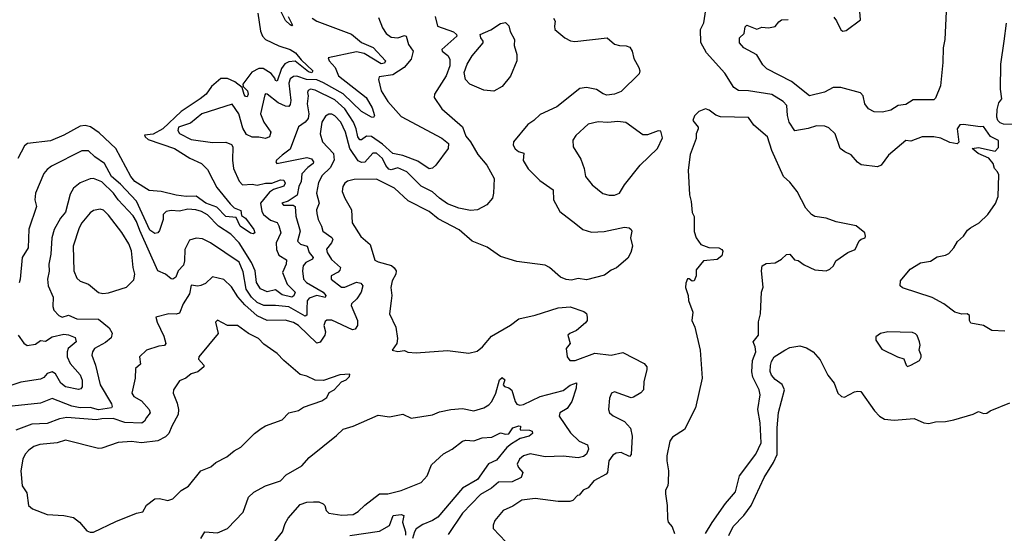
# Model space of a CAD drawing. Extents: x 1268547 to 1425625, y 515768 to 616754.
# Tile 263 of 507: x 1391989 to 1397941, y 524626 to 527735. Entities that reach past the tile are written whole.
import ezdxf

# ---------------------------------------------------------------- set-up
doc = ezdxf.new("R2010")
doc.units = 0

msp = doc.modelspace()

# ---------------------------------------------------------------- linework, layer by layer
at = {"layer": '0CON10XD'}
for points in [[(1394158.9, 527748.9), (1394181.5, 527685), (1394205, 527652.2), (1394235, 527629.5), (1394275, 527625.5), (1394315, 527638.5), (1394324.5, 527634.5), (1394340, 527585), (1394368.5, 527545), (1394356.2, 527495), (1394313.8, 527445), (1394245, 527401.4), (1394161.7, 527388.3), (1394157.1, 527372.9), (1394174.7, 527305), (1394215, 527240), (1394295, 527150), (1394541.2, 527018.8), (1394581.8, 526985), (1394579.5, 526955), (1394504.9, 526855.1), (1394485, 526836.4), (1394465, 526832), (1394395, 526878.6), (1394305, 526913.2), (1394245.5, 526925.5), (1394182.4, 526982.4), (1394115, 527028), (1394085, 527029.4), (1394055, 527007.1), (1394045, 527007.1), (1394032.3, 527025), (1394023.4, 527075), (1394007.1, 527115), (1393954.4, 527195), (1393895, 527249.7), (1393775, 527308.6), (1393746.3, 527313.7), (1393733.2, 527306.8), (1393728.8, 527295), (1393733.4, 527273.4), (1393726.6, 527225), (1393737, 527165), (1393732.6, 527137.4), (1393715, 527114.1), (1393674.1, 527085.9), (1393625, 526951.5), (1393575.6, 526915), (1393541.2, 526885), (1393536.7, 526875), (1393544.3, 526864.3), (1393725, 526900.3), (1393752.2, 526892.2), (1393765.4, 526875), (1393763.6, 526865), (1393729.9, 526840.1), (1393695, 526802.9), (1393690.2, 526755), (1393676.7, 526725), (1393666.3, 526673.7), (1393612.8, 526637.2), (1393573.8, 526625), (1393583.1, 526613.1), (1393642.5, 526612.5), (1393653.7, 526603.7), (1393657.3, 526545), (1393684.1, 526455), (1393668.8, 526395), (1393687.2, 526377.2), (1393726.5, 526365), (1393738.1, 526325), (1393763.8, 526295), (1393759.5, 526285), (1393718, 526265), (1393702.1, 526245), (1393698.1, 526215), (1393705.3, 526165), (1393723.5, 526145), (1393824.4, 526085), (1393839.5, 526065), (1393835, 526053.1), (1393785, 526065.8), (1393739.8, 526050.2), (1393727, 526033), (1393724.3, 525985), (1393723.8, 525946.2), (1393715, 525940.4), (1393615, 525996.4), (1393535, 526005.9), (1393465, 526006.2), (1393425, 526024.1), (1393390.5, 526055), (1393358.8, 526105), (1393339.7, 526209.7), (1393316.5, 526266.5), (1393143.3, 526385), (1393095, 526407.9), (1393055, 526413.1), (1393015, 526401.2), (1392986.9, 526345), (1392986.2, 526275), (1392979.9, 526250.1), (1392946.1, 526215), (1392933.4, 526176.6), (1392915, 526165.5), (1392905, 526166.7), (1392870.8, 526195), (1392825, 526215.6), (1392715, 526458.8), (1392695, 526513.1), (1392675, 526547.2), (1392584.9, 526644.9), (1392557, 526685), (1392485, 526753.2), (1392435, 526774.7), (1392415, 526772.7), (1392355, 526748.1), (1392313.5, 526715), (1392295, 526680), (1392265, 526570), (1392235, 526534.2), (1392198.2, 526465), (1392184, 526415), (1392176.7, 526315), (1392165.4, 526255), (1392166.5, 526213.5), (1392156.2, 526165), (1392161.6, 526125), (1392191.6, 526055), (1392189.8, 525999.8), (1392195, 525978), (1392225.4, 525945.4), (1392245, 525935.6), (1392285, 525947.1), (1392335, 525924.7), (1392465, 525921.6), (1392529.5, 525869.5), (1392547.1, 525837.1), (1392541.2, 525808.8), (1392507.9, 525782.1), (1392442.1, 525745), (1392428.2, 525725), (1392425.3, 525705), (1392447.1, 525645), (1392475.4, 525525), (1392545, 525410), (1392548.9, 525395), (1392544.4, 525385), (1392465, 525374.4), (1392415, 525388.1), (1392353.7, 525386.3), (1392305, 525396.7), (1392185, 525443.2), (1392115, 525413.3), (1391943.2, 525396.8)], [(1394500, 527755), (1394515.6, 527695.6), (1394611.3, 527661.3), (1394630, 527645), (1394632.5, 527635), (1394540, 527555), (1394543.3, 527545), (1394577.3, 527517.3), (1394588.8, 527495), (1394588.6, 527455), (1394567.8, 527395), (1394496.2, 527285), (1394494.2, 527265), (1394541.4, 527195), (1394665, 527086.9), (1394685, 527030.8), (1394715, 526995.7), (1394758.1, 526918.1), (1394813.3, 526855), (1394856.4, 526773.6), (1394853.3, 526685), (1394846.1, 526653.9), (1394812.5, 526615), (1394755.8, 526584.2), (1394715, 526580.8), (1394643.3, 526595), (1394575, 526620.9), (1394526.4, 526655), (1394485, 526693.4), (1394415, 526727.8), (1394328.5, 526815), (1394275, 526838.9), (1394235, 526826.6), (1394220.9, 526830.9), (1394201.9, 526851.9), (1394181.9, 526895), (1394145, 526926.5), (1394123, 526927), (1394075, 526872.1), (1394055, 526870.3), (1394035, 526880.6), (1393985.4, 526955.4), (1393959.3, 527055), (1393931.2, 527115), (1393895, 527153.1), (1393875, 527162.4), (1393857.3, 527162.7), (1393838.1, 527151.9), (1393814.8, 527115.2), (1393805.3, 527045), (1393819.4, 526995), (1393885.4, 526925.4), (1393890, 526885), (1393865, 526838.5), (1393817.8, 526792.2), (1393795, 526750), (1393784.2, 526685), (1393799.2, 526625), (1393782.5, 526585), (1393785, 526562.5), (1393793.1, 526525), (1393814.1, 526485), (1393822.3, 526455), (1393876.8, 526416.8), (1393881.8, 526405), (1393874.7, 526385), (1393843.5, 526346.5), (1393847.9, 526325), (1393873.7, 526283.7), (1393928.5, 526235), (1393925, 526218.6), (1393915, 526207.7), (1393871.4, 526185), (1393872.5, 526165), (1393935, 526116.1), (1393955, 526116.6), (1394025, 526145.8), (1394050.9, 526140.9), (1394063.3, 526125), (1394052.7, 526085), (1394027.8, 526045), (1393995.4, 526015), (1393992.6, 526005), (1394030.4, 525915), (1394031.5, 525885), (1394017.8, 525862.2), (1394001.7, 525858.3), (1393875, 525916.5), (1393845, 525917.1), (1393835, 525908.8), (1393828.5, 525885), (1393837.3, 525845), (1393833.9, 525825), (1393805.7, 525784.3), (1393785, 525777.3), (1393675, 525884.1), (1393645, 525902), (1393593.1, 525916.9), (1393485, 525915.3), (1393425, 525941.9), (1393349.6, 526009.6), (1393308.2, 526058.2), (1393269, 526119), (1393222.1, 526162.1), (1393155, 526178.9), (1393111.5, 526138.5), (1393085, 526126), (1393065, 526121.4), (1393025, 526128.9), (1393016.5, 526075), (1392976.7, 526015), (1392955, 525959.2), (1392935, 525952.2), (1392890, 525955), (1392812.5, 525935), (1392820, 525905), (1392860.5, 525820.5), (1392871.5, 525775), (1392865, 525763.5), (1392830.6, 525759.4), (1392755, 525734.5), (1392714.3, 525695), (1392720, 525650), (1392690, 525625), (1392686.7, 525565), (1392667.8, 525475), (1392678.6, 525455), (1392725, 525428.2), (1392772.5, 525375), (1392778.2, 525355), (1392755, 525328.1), (1392744.5, 525305), (1392726.6, 525293.4), (1392625, 525297.7), (1392555, 525321.3), (1392485, 525319.8), (1392453.3, 525313.3), (1392275, 525328.2), (1392229.6, 525320.4), (1392155, 525291.8), (1392063.3, 525286.7), (1391965, 525250.4)], [(1393428, 527775), (1393445.3, 527665), (1393456.7, 527635), (1393475, 527614), (1393555, 527576.6), (1393625, 527554.6), (1393655.5, 527535), (1393691, 527491), (1393761.5, 527425), (1393755, 527414), (1393735, 527418.7), (1393655, 527483.1), (1393615, 527480.5), (1393591.3, 527468.7), (1393570.9, 527439.1), (1393545, 527363.3), (1393535, 527366.7), (1393530.8, 527380.8), (1393508.8, 527408.8), (1393460, 527440), (1393435, 527440.5), (1393391.8, 527418.2), (1393338.8, 527345), (1393340, 527330), (1393366.2, 527305), (1393370.8, 527285), (1393365, 527267.1), (1393355, 527270), (1393345, 527283.1), (1393334, 527324), (1393289.5, 527359.5), (1393245, 527378.9), (1393205, 527379.6), (1393148.9, 527331.1), (1393115.4, 527285), (1393080.8, 527255), (1392965, 527180), (1392855, 527074.8), (1392795, 527041.8), (1392743.7, 527036.3), (1392747.5, 527025), (1392765, 527010.3), (1392925, 526955.2), (1393017.3, 526897.3), (1393088.9, 526865), (1393125, 526828.6), (1393157.3, 526765), (1393180.2, 526720.2), (1393260.7, 526620.7), (1393285, 526595.5), (1393325, 526580), (1393330, 526550), (1393355, 526534.2), (1393404.2, 526465), (1393410, 526445), (1393401.2, 526438.8), (1393385, 526442.5), (1393322.2, 526485), (1393298, 526538), (1393235, 526542.9), (1393180.9, 526600.9), (1393113.8, 526625), (1393056.8, 526666.8), (1392995.4, 526665.4), (1392935, 526672.1), (1392845, 526694.7), (1392771.3, 526701.3), (1392685, 526755.6), (1392661.3, 526785), (1392570.2, 526955), (1392469.9, 527049.9), (1392417.2, 527087.2), (1392385, 527094.3), (1392355, 527089.8), (1392255, 527035.8), (1392175, 527002.2), (1392035.3, 526984.7), (1392018.3, 526971.7), (1391977.3, 526895)], [(1393756.5, 527745), (1393785, 527725.9), (1393995, 527647.3), (1394055, 527595.9), (1394125.8, 527565.8), (1394200.6, 527485), (1394195, 527472.7), (1394175, 527468.7), (1394070.6, 527530.6), (1394025, 527540.5), (1393854, 527505), (1393859.4, 527485), (1393896.5, 527446.5), (1393916, 527395), (1394082.9, 527265), (1394120.6, 527200.6), (1394134.3, 527155), (1394127, 527143), (1394115, 527145.7), (1394055, 527179.2), (1393945.4, 527285.4), (1393825, 527353.2), (1393785, 527370.6), (1393723.1, 527373.1), (1393665, 527393), (1393645, 527391.8), (1393625, 527376.2), (1393615, 527351.2), (1393628.3, 527245), (1393625, 527221.9), (1393615, 527208.9), (1393595, 527210.6), (1393551.5, 527231.5), (1393485, 527283.8), (1393475, 527286.7), (1393470.5, 527279.5), (1393444.8, 527165), (1393465, 527115.4), (1393507.8, 527055), (1393498.6, 527025), (1393475, 527015.4), (1393435, 527023.8), (1393393.4, 527023.4), (1393360.1, 527040.1), (1393338.6, 527078.6), (1393313.5, 527165), (1393274, 527224), (1393090.6, 527165), (1393020.8, 527109.2), (1392948.8, 527085), (1392944.2, 527065), (1392955.6, 527045.6), (1393025, 527010.6), (1393155, 526992.3), (1393235, 526993.5), (1393270, 526980), (1393276.9, 526965), (1393275.6, 526885), (1393281.5, 526835), (1393316.7, 526756.7), (1393335.4, 526735.4), (1393395, 526740), (1393425, 526732.9), (1393475, 526744.8), (1393514.1, 526745.9), (1393566.2, 526765), (1393585, 526764.5), (1393593.9, 526745), (1393585, 526727.5), (1393523.1, 526706.9), (1393498.3, 526691.7), (1393443.9, 526625), (1393452.1, 526575), (1393462.8, 526555), (1393505, 526521.6), (1393545, 526508.5), (1393555, 526486.7), (1393567.1, 526445), (1393538.6, 526385), (1393540.6, 526345), (1393555, 526309.5), (1393601.4, 526281.4), (1393599.2, 526255), (1393577.3, 526205), (1393605.9, 526135), (1393654, 526085), (1393646.9, 526063.1), (1393634.7, 526055.3), (1393575, 526070.7), (1393535, 526100.5), (1393485, 526088.7), (1393445, 526106.2), (1393420.8, 526145), (1393411.9, 526215), (1393391.3, 526265), (1393315, 526384.7), (1393265, 526436.7), (1393190.5, 526485), (1393123.4, 526553.4), (1393087.8, 526575), (1393053.3, 526585), (1393005, 526588.9), (1392955, 526576.8), (1392905, 526579.3), (1392875, 526573.1), (1392856.9, 526555), (1392855.4, 526525), (1392835, 526458.8), (1392824.6, 526445.4), (1392805, 526440.4), (1392775, 526460.9), (1392696.1, 526636.1), (1392598.9, 526738.9), (1392545, 526785.4), (1392501.8, 526865), (1392444.3, 526904.3), (1392405, 526941.1), (1392365, 526940.9), (1392181.4, 526848.6), (1392155, 526829.2), (1392135.7, 526805), (1392085.4, 526684.6), (1392080, 526645), (1392090, 526605), (1392045, 526466.7), (1392040.8, 526355), (1392004.6, 526295), (1391992.5, 526165), (1391985, 526142)], [(1393611.1, 527755), (1393637.7, 527702.3), (1393635, 527697.5), (1393625, 527702.9), (1393595, 527730.8), (1393567.4, 527787.4)], [(1395215.5, 527745), (1395225.9, 527725.9), (1395220.9, 527695), (1395224.6, 527675), (1395285.3, 527625), (1395317.6, 527607.6), (1395345, 527601.9), (1395541.2, 527625), (1395585, 527587.2), (1395615, 527578.4), (1395655, 527577.6), (1395677.6, 527567.6), (1395690.4, 527545), (1395700.8, 527499.2), (1395731.4, 527445), (1395737.5, 527425), (1395733, 527407), (1395625, 527300.9), (1395585.2, 527284.8), (1395537.9, 527277.9), (1395515.3, 527285.3), (1395475, 527312.5), (1395415, 527324), (1395375, 527318.8), (1395235, 527208.1), (1395135, 527161.9), (1395097.1, 527125), (1395060.2, 527099.8), (1394973.3, 526995), (1394972.5, 526975), (1394985, 526952.5), (1395005, 526937.5), (1395037, 526927), (1395032.1, 526882.1), (1395061.8, 526831.8), (1395132.2, 526762.2), (1395214, 526705), (1395216, 526645), (1395255, 526574.2), (1395350.4, 526500.4), (1395393.1, 526465), (1395445, 526449.6), (1395523, 526453), (1395645, 526480), (1395672.5, 526475), (1395685.9, 526465.9), (1395690, 526455), (1395680.8, 526415), (1395694.2, 526365), (1395684, 526325), (1395665, 526292), (1395596.9, 526233.1), (1395565, 526218.9), (1395525, 526189.6), (1395415, 526161.5), (1395365, 526168.2), (1395325, 526158.8), (1395292.4, 526162.4), (1395257.6, 526177.6), (1395191.8, 526235), (1395165, 526250.3), (1394995, 526270.6), (1394895, 526301), (1394815, 526357.8), (1394723.6, 526393.6), (1394645, 526462.5), (1394518.8, 526528.8), (1394465, 526574.5), (1394337.8, 526637.8), (1394255, 526715.4), (1394145, 526769.6), (1394011.8, 526768.2), (1393971.5, 526758.5), (1393955, 526745.7), (1393942.9, 526725), (1393939.3, 526695), (1393954.1, 526655), (1393993.9, 526585), (1393998.6, 526505), (1394052.2, 526422.2), (1394108.6, 526375), (1394135, 526279.2), (1394155, 526268.5), (1394236.5, 526246.5), (1394253.6, 526233.6), (1394264.6, 526215), (1394263.2, 526195), (1394241.3, 526155), (1394232.5, 526115), (1394238.5, 526065), (1394234.2, 526034.2), (1394224.2, 525955), (1394263.4, 525873.4), (1394272, 525805), (1394268.8, 525775), (1394240, 525735), (1394275, 525726.2), (1394315, 525733.3), (1394335, 525723.8), (1394385, 525718), (1394575, 525732.9), (1394705, 525715.8), (1394755, 525728.6), (1394787.5, 525755), (1394840.9, 525819.1), (1394955, 525886), (1395006.7, 525925), (1395105, 525947.5), (1395245, 525992), (1395316.4, 525996.4), (1395398.3, 525968.3), (1395416.1, 525956.1), (1395420, 525935), (1395420, 525915), (1395409.3, 525900.7), (1395355, 525853.3), (1395314.1, 525835.9), (1395302.5, 525825), (1395316.2, 525775), (1395293.3, 525745), (1395298, 525695), (1395315, 525672), (1395347.1, 525672.9), (1395465, 525717.7), (1395565, 525705.5), (1395635, 525721.8), (1395764, 525655), (1395779.2, 525635), (1395780.8, 525615), (1395761.9, 525545), (1395759.4, 525495), (1395743.6, 525476.4), (1395700.3, 525449.7), (1395685, 525447.1), (1395585, 525481.9), (1395565.7, 525474.3), (1395554.3, 525445), (1395549.2, 525375), (1395554, 525355), (1395576.6, 525336.6), (1395645, 525303.5), (1395682, 525262), (1395692.1, 525215), (1395685, 525103.3), (1395675, 525092), (1395625, 525115.5), (1395595, 525111.6), (1395575, 525100.4), (1395550.8, 525065), (1395542.9, 524995), (1395534.2, 524985), (1395460, 524945), (1395425, 524902.5), (1395395, 524886.7), (1395371.7, 524858.3), (1395360, 524855), (1395332.5, 524825), (1395315, 524818.8), (1395245, 524818.5), (1395105, 524836.4), (1395025, 524827.3), (1394969.1, 524790.9), (1394910.6, 524765), (1394862.2, 524705), (1394851.1, 524675), (1394851.9, 524655), (1394928.6, 524575)], [(1397945, 525850), (1397865, 525854), (1397814.1, 525884.1), (1397738.3, 525898.3), (1397730, 525915), (1397731.2, 525945), (1397716.7, 525955), (1397685, 525952.7), (1397640.8, 525965), (1397575, 526014.5), (1397505, 526053.5), (1397325, 526112), (1397311.2, 526125), (1397314, 526155), (1397371.2, 526225), (1397435, 526264.4), (1397495.6, 526274.4), (1397535, 526299.2), (1397585, 526310), (1397605, 526320.8), (1397635, 526353.8), (1397657, 526393), (1397694, 526425), (1397718.7, 526461.3), (1397736.7, 526475), (1397788, 526505), (1397841.2, 526555), (1397887.3, 526622.7), (1397904.2, 526665), (1397907.5, 526795), (1397900, 526815), (1397881.2, 526835), (1397874, 526865), (1397847.1, 526897.1), (1397783.3, 526925), (1397747.5, 526955), (1397785, 526961.2), (1397885, 526940), (1397905, 526962), (1397905, 527004.3), (1397857.7, 527027.7), (1397815, 527088.8), (1397795, 527086.2), (1397695, 527101.2), (1397671.7, 527098.3), (1397656.4, 527073.6), (1397666.7, 526993.3), (1397656.1, 526983.9), (1397611.7, 526991.7), (1397557.6, 527017.6), (1397515, 527026.9), (1397445, 527025.6), (1397375, 527000.4), (1397345, 527004.4), (1397240.6, 526915), (1397195.8, 526855), (1397175, 526844.2), (1397075, 526856), (1397053.3, 526873.3), (1397015, 526918), (1396976.2, 526935), (1396948.8, 526955), (1396919.2, 527045), (1396879.7, 527079.7), (1396855, 527090.8), (1396805, 527092.5), (1396755, 527075.8), (1396675, 527061.4), (1396640, 527115), (1396629.6, 527155), (1396626.8, 527215), (1396605, 527240.6), (1396535, 527282.2), (1396393.9, 527303.9), (1396335, 527305.4), (1396305, 527324.5), (1396250.8, 527410.8), (1396139.7, 527535), (1396107.4, 527597.4), (1396104.7, 527675), (1396125.5, 527715), (1396137.5, 527795)], [(1396909.4, 527749.4), (1396927.2, 527727.2), (1396953.2, 527673.2), (1396965, 527666.2), (1396985, 527668.9), (1397072.5, 527735), (1397066.7, 527785)], [(1397588.9, 527785), (1397581.9, 527615), (1397571, 527565), (1397569.6, 527475), (1397555.9, 527335), (1397525, 527259.2), (1397515, 527248.9), (1397389.5, 527250.5), (1397345, 527221.8), (1397300, 527215), (1397255, 527187.5), (1397205, 527174.4)], [(1394855, 527302.9), (1394795, 527308.9), (1394710, 527345), (1394683.2, 527373.2), (1394675.8, 527415), (1394694.4, 527465.6), (1394723.4, 527516.6), (1394790, 527595), (1394791.2, 527605), (1394776.7, 527625), (1394772.5, 527645), (1394837.4, 527672.6), (1394895, 527711.4), (1394925, 527718), (1394945, 527696.7), (1394953.5, 527663.5), (1394980, 527615), (1394978.3, 527578.3), (1394994.2, 527525), (1394994.3, 527485), (1394956.4, 527393.6), (1394905, 527330), (1394855, 527302.9)], [(1397205, 527174.4), (1397155, 527177.1), (1397120, 527195), (1397097.1, 527225), (1397087.5, 527275), (1397072.4, 527292.4), (1396953.3, 527325), (1396906, 527324), (1396853.4, 527296.6), (1396763.7, 527273.7), (1396655, 527360), (1396505, 527436.9), (1396480.7, 527460.7), (1396445, 527522.5), (1396365.8, 527565), (1396340.8, 527595), (1396340.8, 527625), (1396367.9, 527652.1), (1396375, 527691.2), (1396385, 527701.5), (1396445, 527677.7), (1396475, 527689.6), (1396515, 527685.6), (1396555, 527694.4), (1396577.8, 527722.2), (1396595, 527733.3), (1396635, 527735.6)], [(1398065, 527100.9), (1397935, 527103.3), (1397915, 527110.6), (1397901.1, 527125), (1397895.9, 527145), (1397897.8, 527192.2), (1397907.4, 527232.6), (1397925.4, 527255), (1397916.9, 527315), (1397919.1, 527465), (1397940, 527605), (1397955, 527713.3)], [(1396134.5, 524625.5), (1396175, 524691.9), (1396255, 524807.5), (1396315, 524878), (1396340, 524975), (1396438.2, 525105), (1396471.1, 525175), (1396465.4, 525295), (1396451.5, 525375), (1396465.6, 525465), (1396458.9, 525495), (1396421.7, 525571.7), (1396413.9, 525603.9), (1396418.6, 525671.4), (1396439.5, 525725), (1396435.4, 525755.4), (1396422, 525785), (1396455.8, 525825), (1396454.2, 525905.8), (1396467.1, 525955), (1396474.1, 526085.9), (1396483, 526117), (1396473.3, 526215), (1396477.5, 526245), (1396500.7, 526259.3), (1396555, 526263.3), (1396595, 526286.2), (1396625, 526313.3), (1396645, 526316.7), (1396671.7, 526281.7), (1396695, 526277.5), (1396731.7, 526251.7), (1396795, 526221.2), (1396865, 526216), (1396886.7, 526225), (1396907.5, 526245), (1396923.3, 526275), (1396995, 526326.2), (1397040, 526345), (1397063.9, 526396.1), (1397075, 526407.5), (1397100, 526415), (1397102.5, 526425), (1397097.5, 526445), (1397045, 526486.7), (1396925, 526511.2), (1396865, 526534), (1396795, 526543.8), (1396775, 526556.2), (1396742, 526595), (1396688.6, 526695), (1396645, 526751.4), (1396606.3, 526786.3), (1396536.2, 526943.8), (1396509.5, 527025), (1396427.4, 527097.4), (1396393.6, 527143.6), (1396225, 527146.7), (1396196.8, 527156.8), (1396157.3, 527187.3), (1396135, 527196.2), (1396095, 527178.8), (1396067.7, 527152.3), (1396058.8, 527125), (1396090, 527085), (1396090, 527075), (1396078.8, 527045), (1396078, 527015), (1396041.7, 526918.3), (1396030.6, 526825), (1396037.8, 526675), (1396048.9, 526635), (1396055, 526567.5), (1396066.1, 526543.9), (1396066.2, 526453.8), (1396078, 526415), (1396106.7, 526375), (1396155, 526357.1), (1396215, 526354), (1396233.3, 526345), (1396238.8, 526335), (1396233.6, 526306.4), (1396205, 526283.3), (1396122.5, 526275), (1396079.2, 526220.8), (1396077.8, 526185), (1396065.6, 526154.4), (1396055, 526153.3), (1396035, 526167.5), (1396025, 526167.5), (1396015, 526140), (1396013.9, 526113.9), (1396030, 526065), (1396032.5, 526035), (1396058.8, 525965), (1396052.5, 525915), (1396070, 525875), (1396102.5, 525735), (1396113.9, 525566.1), (1396073.3, 525385), (1396006.7, 525255), (1395935, 525207.5), (1395920, 525185), (1395901.4, 525095), (1395900, 525065), (1395911.2, 525005), (1395908.8, 524935), (1395906.7, 524915), (1395892, 524885), (1395892, 524865), (1395902.5, 524795), (1395904.2, 524715), (1395908, 524695), (1395933.3, 524665), (1395947.5, 524625)], [(1395552.7, 526672.7), (1395585, 526673.5), (1395615, 526686), (1395645, 526736.2), (1395738.8, 526855), (1395843.8, 526955), (1395875, 527020), (1395865, 527060), (1395848.3, 527061.7), (1395785, 527037.5), (1395755, 527037.5), (1395652.4, 527112.4), (1395605, 527119.4), (1395545, 527111.8), (1395485, 527116.9), (1395425, 527102.5), (1395351.4, 527035), (1395333.1, 527005), (1395334.2, 526965), (1395381.7, 526891.7), (1395401.4, 526835), (1395408.8, 526785), (1395449.2, 526735), (1395515, 526683.3), (1395552.7, 526672.7)], [(1392491.5, 526078.5), (1392525, 526082.9), (1392634.3, 526115.7), (1392680, 526160), (1392685.4, 526195), (1392674.1, 526235), (1392665.2, 526335.2), (1392648, 526378), (1392607.3, 526447.3), (1392525, 526552.2), (1392495, 526582.1), (1392475, 526588.1), (1392435, 526579.5), (1392415, 526565.6), (1392365, 526505.6), (1392347.9, 526475), (1392312.1, 526365), (1392316.9, 526215), (1392335, 526171.2), (1392355, 526152.5), (1392405, 526133.8), (1392465, 526083.8), (1392491.5, 526078.5)], [(1392435, 524632.9), (1392571.1, 524698.9), (1392695, 524748.2), (1392733.8, 524756.2), (1392755, 524797.8), (1392805, 524834.4), (1392835, 524837.5), (1392885, 524825.6), (1392913.8, 524835), (1392965, 524886), (1393008.7, 524911.3), (1393083.3, 525005), (1393145, 525028.6), (1393174, 525056), (1393240.4, 525089.6), (1393285, 525126.7), (1393325, 525148.8), (1393408.5, 525231.5), (1393449.1, 525260.9), (1393475, 525276.4), (1393576.4, 525313.6), (1393615, 525355.5), (1393675, 525370.8), (1393705, 525390), (1393815, 525428.8), (1393845, 525447.5), (1393860.7, 525479.3), (1393890, 525495), (1393935, 525542.5), (1393962.5, 525555), (1393982.5, 525575), (1393985, 525590), (1393925, 525586.2), (1393825, 525552), (1393775, 525553.8), (1393725, 525578), (1393685, 525587.5), (1393585, 525671.4), (1393545, 525714.3), (1393465, 525771.9), (1393432.5, 525805), (1393373.1, 525835), (1393305, 525884.2), (1393245, 525884.4), (1393185, 525917.4), (1393173, 525905), (1393188.9, 525835), (1393071.2, 525695), (1393070.8, 525680.8), (1393101.2, 525645), (1393101.2, 525635), (1393065, 525604.2), (1393025, 525591.2), (1392993.6, 525566.4), (1392955, 525550), (1392918.6, 525495), (1392916.9, 525475), (1392941.9, 525415), (1392950, 525375), (1392947.9, 525345), (1392908.1, 525275), (1392890.2, 525229.8), (1392870.2, 525209.8), (1392825, 525186.1), (1392725.4, 525174.6), (1392665, 525181.5), (1392585, 525175.5), (1392485, 525142.1), (1392465, 525140.4), (1392265, 525190.3), (1392215, 525174.1), (1392111.2, 525165), (1392075, 525151.8), (1392045, 525130.6), (1392021.5, 525105), (1392007.5, 525075), (1391996.9, 525005), (1392003.4, 524913.4), (1392031.4, 524871.4), (1392042.5, 524795), (1392066.7, 524775), (1392155, 524740.7), (1392255, 524735.2), (1392315, 524722.8), (1392351.5, 524695), (1392395, 524642.5), (1392415, 524633.1), (1392435, 524632.9)], [(1397355, 525636.7), (1397375, 525643.8), (1397427.3, 525672.7), (1397438.3, 525691.7), (1397438.8, 525705), (1397426, 525735), (1397432, 525765), (1397428.6, 525785), (1397414.2, 525824.2), (1397405, 525833.8), (1397385, 525841.4), (1397236.4, 525846.4), (1397192.5, 525835), (1397163.3, 525815), (1397163.3, 525795), (1397200.8, 525740.8), (1397295, 525693.8), (1397333.3, 525683.3), (1397346.7, 525645), (1397355, 525636.7)], [(1391979.4, 525825), (1392015, 525777.1), (1392035, 525763.3), (1392085, 525771.9), (1392115, 525792.5), (1392145, 525789.5), (1392185, 525815.2), (1392255, 525831.4), (1392285, 525827.5), (1392325, 525811.2), (1392329.6, 525785), (1392281.8, 525745), (1392275.3, 525725), (1392275.8, 525695), (1392293.3, 525655), (1392354.7, 525585), (1392366, 525554), (1392367.2, 525512.8), (1392359.5, 525500.5), (1392345, 525496.4), (1392265, 525512.8), (1392237.2, 525535), (1392205, 525591.9), (1392185, 525603.1), (1392155, 525594.4), (1392135, 525570.4), (1392115, 525559.7), (1391995, 525540.5), (1391935, 525520.6)], [(1396275, 524612.9), (1396302.8, 524667.2), (1396366.2, 524733.8), (1396410.4, 524795), (1396488.8, 524965), (1396546.3, 525055), (1396566.9, 525103.1), (1396567.6, 525265), (1396575, 525357.5), (1396612.4, 525495), (1396597.3, 525527.3), (1396555, 525557.6), (1396532.8, 525582.8), (1396526.4, 525605), (1396527.8, 525642.2), (1396532.8, 525667.2), (1396548.9, 525695), (1396614.8, 525735.2), (1396645, 525750.3), (1396705, 525760.9), (1396745, 525748.9), (1396785, 525724.6), (1396827.3, 525677.3), (1396874.4, 525584.4), (1396912.3, 525535), (1396935, 525474.2), (1396956.7, 525455), (1396975, 525450.8), (1397035, 525482.5), (1397055, 525487.5), (1397074, 525484), (1397156.9, 525366.9), (1397186.3, 525336.3), (1397216.8, 525316.8), (1397275, 525311.1), (1397395, 525320.8), (1397455, 525294.3), (1397485, 525290.6), (1397525, 525301.8), (1397585, 525302.5), (1397635, 525312.5), (1397753.2, 525346.8), (1397785, 525364), (1397815, 525352.5), (1397835, 525354), (1397855, 525367.5), (1397974.4, 525415.6)], [(1393084.4, 524595.6), (1393107.5, 524635), (1393185, 524630), (1393245, 524655.8), (1393340, 524755), (1393372.5, 524845), (1393403.6, 524876.4), (1393475.5, 524914.5), (1393565, 524944.4), (1393599.1, 524980.9), (1393695.4, 525034.6), (1393739.2, 525085), (1393905, 525218.6), (1393945, 525257.5), (1394005, 525274.2), (1394155, 525342), (1394225, 525332), (1394305, 525346.7), (1394355, 525323.3), (1394485, 525342.9), (1394527.6, 525362.4), (1394595, 525375.8), (1394665, 525382.9), (1394735, 525367.5), (1394795, 525385.6), (1394825, 525404.4), (1394842.2, 525425), (1394866.7, 525475), (1394890, 525555), (1394905, 525570), (1394921.2, 525555), (1394911.2, 525525), (1394918.8, 525515), (1394945, 525508), (1394963.1, 525493.1), (1394983.7, 525423.7), (1394995, 525408.1), (1395012, 525402), (1395035, 525406.1), (1395135, 525454), (1395275, 525490), (1395317.5, 525522.5), (1395338.8, 525531.2), (1395355, 525537.5), (1395353.6, 525505), (1395326.4, 525423.6), (1395297.6, 525382.4), (1395254.4, 525355), (1395250.6, 525335), (1395318.6, 525235), (1395370.8, 525185), (1395421.8, 525161.8), (1395426.5, 525135), (1395415.4, 525104.6), (1395398, 525092), (1395365, 525083.3), (1395275, 525093.3), (1395165, 525088.8), (1395075, 525107.3), (1395035.3, 525094.7), (1395009.4, 525075), (1394995.6, 525045), (1395004.4, 525025), (1395031.1, 524995), (1395020, 524965), (1394965, 524937.6), (1394883.4, 524936.6), (1394840.1, 524899.9), (1394775, 524860.9), (1394665, 524747.8), (1394579.9, 524620.1)], [(1393523.6, 524566.4), (1393578.5, 524635), (1393594, 524685), (1393612.4, 524717.6), (1393685, 524800), (1393725, 524814.4), (1393765, 524818.1), (1393796.6, 524816.6), (1393823.8, 524805), (1393834.2, 524795), (1393840.8, 524765), (1393858.3, 524748.3), (1393935.8, 524735.8), (1394005, 524741.1), (1394035, 524757.8), (1394075, 524797.8), (1394164.7, 524865.3), (1394215, 524865.5), (1394295, 524885.3), (1394415.5, 524935), (1394452.3, 524975), (1394478.8, 525041.2), (1394551.7, 525108.3), (1394604, 525135), (1394665, 525184.2), (1394685, 525189.4), (1394735, 525186.7), (1394784.7, 525205.3), (1394842.4, 525207.6), (1394895, 525234.2), (1394925, 525226.7), (1394945, 525229.1), (1394969.4, 525265), (1395007, 525277), (1395016, 525275), (1395015, 525253.3), (1395070.5, 525250.5), (1395086, 525245), (1395088.8, 525231.2), (1395068.8, 525215), (1395015, 525199.4), (1394961.8, 525168.2), (1394933.9, 525146.1), (1394870.8, 525069.2), (1394823.1, 525046.9), (1394756.9, 524953.1), (1394665, 524899.3), (1394516.8, 524725), (1394485.2, 524704.8), (1394425, 524680.3), (1394386.2, 524653.8), (1394374.8, 524635.2), (1394364.4, 524595)], [(1393985, 524613.5), (1394165, 524638.9), (1394225, 524674), (1394246.6, 524733.4), (1394295, 524741), (1394311.5, 524735), (1394303.9, 524695), (1394321.2, 524635), (1394321.4, 524615)]]:
    msp.add_lwpolyline(points, dxfattribs=at)

doc.saveas('drawing.dxf')
